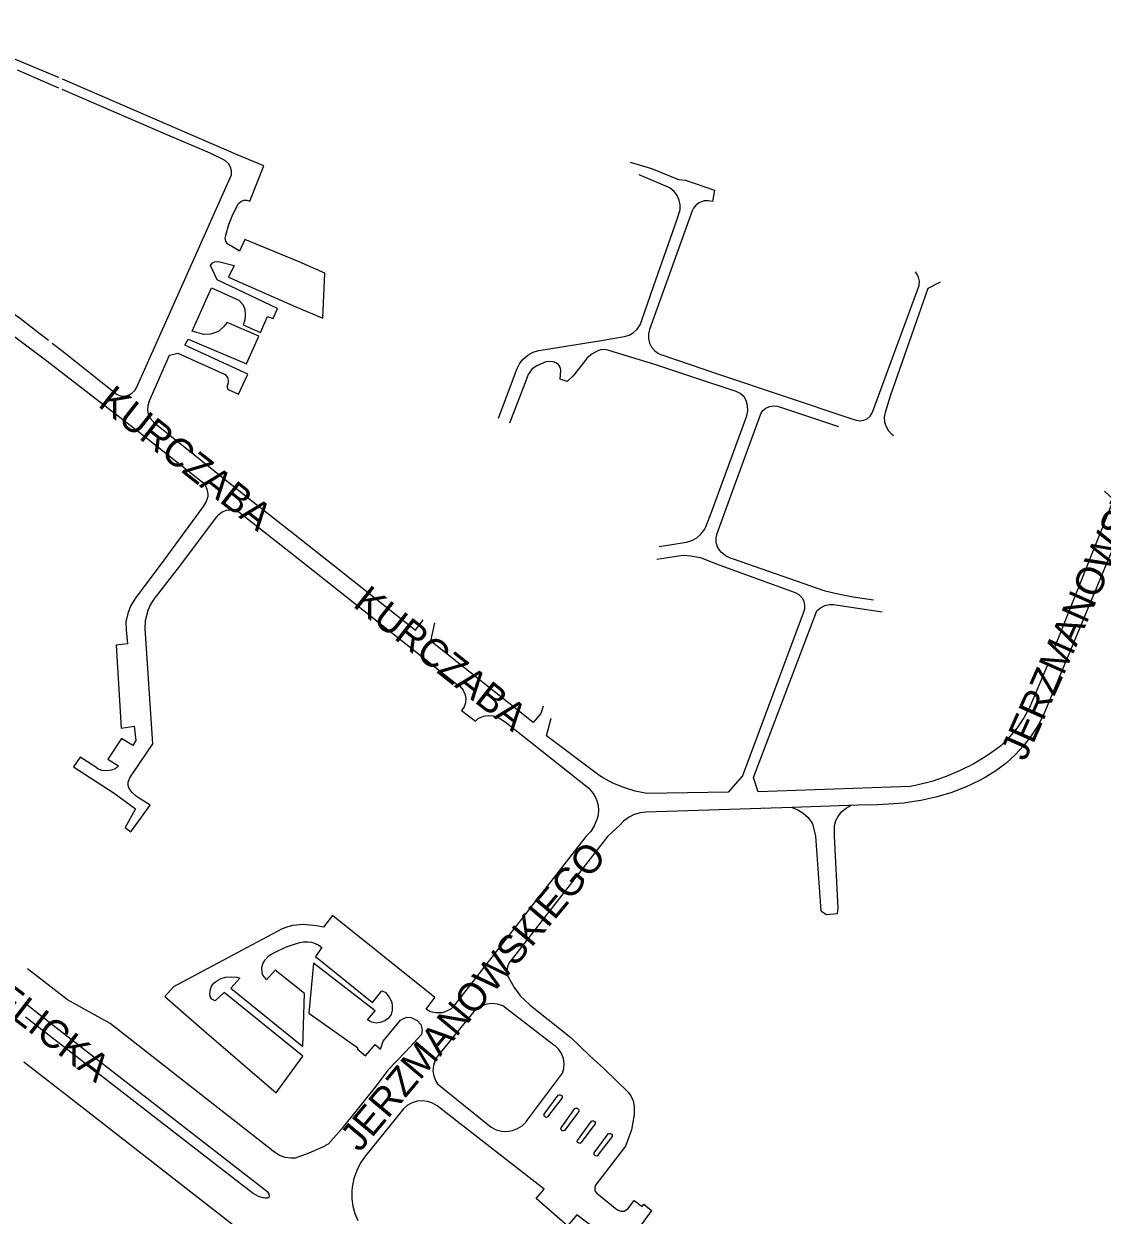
# Model space of a CAD drawing. Extents: x -304109 to -273954, y 21500 to 39796.
# Drawn here: x -288896.5 to -288513, y 25865.2 to 26288.9 of the extents above; entities that cross this region are included whole.
import ezdxf

# ---------------------------------------------------------------- set-up
doc = ezdxf.new("R2010")
doc.units = 0
doc.layers.add('krawedzie_ulic', color=7, linetype='Continuous')
doc.layers.add('nazwy_ulic', color=7, linetype='Continuous')

msp = doc.modelspace()

# ---------------------------------------------------------------- linework, layer by layer
at = {"layer": 'krawedzie_ulic'}
for points in [[(-288884.066, 26269.799), (-288885.003, 26270.206), (-288929.916, 26288.946)], [(-289087.351, 26273.072), (-289036.135, 26250), (-288995.686, 26232.114), (-288994.659, 26231.998), (-288993.663, 26232.277), (-288992.845, 26232.91), (-288992.511, 26233.388), (-288988.98, 26231.943), (-288988.991, 26231.909), (-288989.101, 26230.866), (-288988.817, 26229.856), (-288988.178, 26229.024), (-288987.276, 26228.489), (-288955.644, 26214.214), (-288932.877, 26203.395), (-288921.012, 26197.58), (-288914.881, 26194.75), (-288908.929, 26191.563), (-288903.175, 26188.029), (-288897.641, 26184.16), (-288892.346, 26179.97), (-288892.198, 26179.846), (-288887.746, 26176.416)], [(-288898.843, 26272.599), (-288884.207, 26266.22)], [(-288851.903, 26154.634), (-288844.717, 26171.154), (-288841.669, 26171.869), (-288824.89, 26164.193), (-288824.006, 26163.161), (-288823.858, 26162.178), (-288823.809, 26161.293), (-288824.349, 26159.72), (-288824.006, 26159.621), (-288824.055, 26158.982), (-288820.125, 26157.262), (-288816.831, 26164.291), (-288839.23, 26174.614), (-288838.1, 26176.827), (-288817.273, 26167.978), (-288812.95, 26177.81), (-288824.199, 26182.775), (-288825.378, 26181.3), (-288827.294, 26179.53), (-288830.094, 26178.596), (-288832.501, 26178.498), (-288836.627, 26179.678), (-288829.753, 26195.034), (-288820.076, 26190.659), (-288818.554, 26189.135), (-288817.915, 26187.513), (-288817.817, 26185.3), (-288817.915, 26183.531), (-288818.455, 26181.859), (-288812.315, 26179.106), (-288809.81, 26184.809), (-288807.845, 26184.12), (-288806.323, 26187.709), (-288827.69, 26197.836), (-288830.146, 26202.949), (-288829.802, 26203.49), (-288829.557, 26203.784), (-288828.722, 26204.325), (-288827.297, 26204.473), (-288821.746, 26203.047), (-288823.711, 26198.868), (-288799.74, 26188.299), (-288790.109, 26184.245), (-288789.438, 26200.216), (-288798.515, 26204.258), (-288817.869, 26212.271), (-288819.839, 26208.105), (-288822.685, 26209.906), (-288823.185, 26210.086), (-288824.054, 26210.712), (-288824.635, 26211.611), (-288824.85, 26212.661), (-288824.668, 26213.716), (-288824.641, 26213.837), (-288823.586, 26217.574), (-288822.152, 26221.182), (-288820.355, 26224.623), (-288820.103, 26225.034), (-288819.305, 26225.797), (-288818.289, 26226.228), (-288817.186, 26226.272), (-288816.139, 26225.923), (-288811.165, 26238.381), (-288820.058, 26242.082), (-288838.428, 26250), (-288882.706, 26269.21)], [(-288856.483, 26159.528), (-288822.697, 26235.192), (-288822.656, 26236.617), (-288823.011, 26237.997), (-288823.734, 26239.226), (-288824.768, 26240.207), (-288825.875, 26240.805), (-288830.173, 26242.98), (-288834.132, 26244.608), (-288846.988, 26250), (-288882.847, 26265.628)], [(-288680.818, 26239.715), (-288673.224, 26237.468), (-288663.631, 26233.561), (-288661.19, 26233.382), (-288650.828, 26229.844), (-288651.548, 26225.755), (-288653.059, 26226.043), (-288654.593, 26225.933), (-288656.047, 26225.433), (-288657.324, 26224.576), (-288658.338, 26223.42), (-288658.859, 26222.463), (-288673.998, 26180.242), (-288674.392, 26178.635), (-288674.391, 26176.981), (-288673.994, 26175.375), (-288673.225, 26173.91), (-288672.128, 26172.672), (-288670.766, 26171.733), (-288669.961, 26171.376)], [(-288727.684, 26148.644), (-288721.051, 26166.369), (-288720.085, 26168.201), (-288718.785, 26169.813), (-288717.2, 26171.146), (-288715.389, 26172.15), (-288713.42, 26172.788), (-288713.364, 26172.8), (-288691.219, 26176.359), (-288682.9, 26177.741), (-288681.196, 26178.271), (-288679.651, 26179.166), (-288678.344, 26180.381), (-288677.34, 26181.857), (-288676.785, 26183.185), (-288672.398, 26195.839), (-288664.229, 26219.159), (-288663.091, 26222.742), (-288663.054, 26224.524), (-288663.413, 26226.27), (-288664.152, 26227.892), (-288665.233, 26229.309), (-288666.602, 26230.451), (-288667.365, 26230.896), (-288677.682, 26235.256)], [(-288669.961, 26171.376), (-288649.453, 26164.391), (-288602.787, 26148.7), (-288600.492, 26147.966), (-288599.142, 26147.747), (-288597.787, 26147.926), (-288596.54, 26148.488), (-288595.508, 26149.385), (-288594.777, 26150.541), (-288594.65, 26150.858), (-288578.076, 26195.901), (-288577.991, 26197.39), (-288578.304, 26198.848), (-288578.991, 26200.171), (-288579.428, 26200.717)], [(-288570.611, 26197.029), (-288575.039, 26194.783), (-288579.154, 26182.986), (-288588.338, 26156.502), (-288590.21, 26150.699), (-288590.485, 26149.011), (-288590.362, 26147.304), (-288589.848, 26145.673), (-288588.97, 26144.205), (-288587.776, 26142.98), (-288587.199, 26142.557)], [(-288899.691, 26177.62), (-288888.29, 26169.127), (-288855.577, 26143.798), (-288833.011, 26125.88), (-288831.852, 26124.624), (-288831.37, 26123.427), (-288831.025, 26121.679), (-288831.048, 26120.805), (-288831.6, 26119.103), (-288832.772, 26117.263), (-288846.761, 26098.244), (-288856.948, 26084.583), (-288858.512, 26081.868), (-288859.546, 26079.177), (-288860.21, 26076.202), (-288860.141, 26073.373), (-288859.613, 26068.436), (-288863.678, 26067.93), (-288861.889, 26038.39), (-288857.269, 26039.104), (-288856.697, 26034.035), (-288857.754, 26032.241), (-288861.777, 26034.725), (-288866.621, 26027.443), (-288862.828, 26025.005), (-288863.978, 26023.97), (-288865.288, 26023.464), (-288867.127, 26023.326), (-288868.759, 26023.441), (-288870.207, 26023.993), (-288871.238, 26024.772), (-288876.403, 26028.077), (-288878.859, 26024.655), (-288864.372, 26015.311), (-288856.772, 26009.8), (-288860.422, 26003.138), (-288858.423, 26001.596), (-288851.575, 26011.001), (-288856.421, 26014.124), (-288858.007, 26015.528), (-288859.041, 26016.931), (-288859.362, 26018.029), (-288859.339, 26019.249)], [(-288886.404, 26175.382), (-288882.974, 26172.74), (-288863.305, 26157.157), (-288862, 26156.671), (-288860.611, 26156.574), (-288859.251, 26156.873), (-288858.031, 26157.545), (-288857.051, 26158.535), (-288856.473, 26159.553)], [(-288670.53, 26103.024), (-288660.827, 26104.551), (-288658.927, 26105.178), (-288657.189, 26106.169), (-288655.682, 26107.485), (-288654.467, 26109.074), (-288653.962, 26109.997), (-288651.959, 26115.208), (-288639.314, 26149.475), (-288639.02, 26151.329), (-288639.124, 26153.204), (-288639.622, 26155.014), (-288640.269, 26156.327), (-288641.695, 26157.482), (-288643.16, 26158.235), (-288658.586, 26163.304), (-288672.118, 26167.752), (-288688.401, 26172.819), (-288689.885, 26173.093), (-288691.39, 26172.969), (-288692.638, 26172.542), (-288694.478, 26171.492), (-288696.088, 26170.115), (-288696.266, 26169.927), (-288701.177, 26163.783), (-288703.298, 26161.691), (-288705.746, 26162.583), (-288705.47, 26165.813), (-288705.73, 26166.882), (-288706.352, 26167.79), (-288707.256, 26168.418), (-288708.206, 26168.675), (-288709.524, 26168.89), (-288710.846, 26168.707), (-288711.619, 26168.398), (-288714.009, 26167.358), (-288715.731, 26166.25), (-288717.115, 26164.281), (-288718.314, 26161.019), (-288723.168, 26148.478), (-288723.749, 26146.89)], [(-288670.003, 26171.39), (-288669.961, 26171.376)], [(-288669.961, 26171.376), (-288669.937, 26171.365)], [(-288851.903, 26154.634), (-288852.403, 26153.159), (-288852.512, 26151.601), (-288852.225, 26150.066), (-288851.558, 26148.654), (-288850.556, 26147.457), (-288850.485, 26147.394)], [(-288851.903, 26154.634), (-288852.05, 26154.297)], [(-288851.902, 26154.638), (-288851.903, 26154.634)], [(-288594.337, 26083.985), (-288601.494, 26084.979), (-288606.9, 26086.047), (-288611.525, 26087.186), (-288644.111, 26098.515), (-288644.88, 26098.764), (-288646.751, 26099.661), (-288648.415, 26100.9), (-288648.995, 26101.576), (-288649.787, 26102.971), (-288650.21, 26104.518), (-288650.238, 26106.122), (-288649.871, 26107.683), (-288644.614, 26122.323), (-288634.422, 26150.192), (-288633.652, 26151.365), (-288632.571, 26152.298), (-288631.275, 26152.897), (-288629.865, 26153.114), (-288628.449, 26152.933), (-288606.762, 26145.712)], [(-288850.492, 26147.399), (-288850.485, 26147.394)], [(-288850.485, 26147.394), (-288850.421, 26147.336)], [(-288850.485, 26147.394), (-288816.446, 26120.103)], [(-288512.106, 26122.693), (-288508.944, 26119.754), (-288530.218, 26066.481)], [(-288816.453, 26120.108), (-288800, 26107.185), (-288785.924, 26096.107), (-288757.195, 26073.343), (-288754.484, 26077.015)], [(-288852.855, 26078.172), (-288852.326, 26080.426), (-288851.544, 26082.106), (-288850.144, 26084.306), (-288840.705, 26096.485), (-288828.001, 26113.509), (-288827.186, 26114.445), (-288825.916, 26115.363), (-288824.455, 26115.932), (-288822.898, 26116.114), (-288821.346, 26115.898), (-288819.898, 26115.297), (-288800, 26099.562), (-288742.425, 26054.029), (-288741.296, 26053.206), (-288740.292, 26052.01), (-288739.622, 26050.598), (-288739.332, 26049.063), (-288739.439, 26047.505), (-288739.937, 26046.024), (-288740.793, 26044.718), (-288735.831, 26040.906), (-288734.886, 26041.918), (-288734.679, 26042.036), (-288733.07, 26042.69), (-288731.354, 26042.96), (-288729.622, 26042.832), (-288729.43, 26042.776), (-288727.257, 26041.917), (-288725.262, 26040.701), (-288695.597, 26017.043), (-288694.904, 26016.373), (-288693.67, 26014.772), (-288692.774, 26012.96), (-288692.252, 26011.007), (-288692.124, 26008.99), (-288692.394, 26006.987), (-288692.699, 26005.899), (-288693.614, 26003.728), (-288694.883, 26001.743), (-288696.468, 26000), (-288743.904, 25939.259), (-288744.622, 25938.559), (-288746.196, 25937.756), (-288747.77, 25937.162), (-288749.967, 25937.162), (-288751.927, 25937.518), (-288753.365, 25938.522), (-288750.337, 25942.682), (-288786.742, 25971.861), (-288789.911, 25967.614), (-288792.373, 25968.178), (-288797.149, 25968.594), (-288800.891, 25968.207), (-288802.91, 25967.673), (-288804.603, 25967.108), (-288818.807, 25959.543), (-288843.256, 25946.428), (-288846.404, 25942.981), (-288832.401, 25930.754), (-288806.765, 25908.728), (-288797.242, 25921.819), (-288825.191, 25944.407), (-288828.427, 25941.465), (-288829.615, 25942.089), (-288830.209, 25942.951), (-288830.298, 25944.11), (-288830.15, 25945.477), (-288829.735, 25946.635), (-288828.874, 25947.734), (-288827.923, 25948.448), (-288826.32, 25949.428), (-288824.716, 25949.904), (-288822.578, 25950.052), (-288820.708, 25949.934), (-288819.668, 25949.547), (-288822.846, 25945.922), (-288797.211, 25925.258), (-288796.71, 25944.103), (-288807.15, 25952.35), (-288810.178, 25948.992), (-288810.357, 25949.17), (-288811.515, 25950.537), (-288811.752, 25951.429), (-288811.812, 25953.36), (-288811.485, 25954.609), (-288810.683, 25956.094), (-288809.496, 25957.313), (-288808.842, 25957.878), (-288807.336, 25958.673), (-288803.387, 25960.515), (-288799.864, 25961.733), (-288798.32, 25962.239), (-288797.043, 25962.417), (-288795.469, 25962.417)], [(-288506.019, 26110.106), (-288533.761, 26043.418), (-288535.805, 26039.462), (-288538.196, 26035.706), (-288540.914, 26032.179), (-288543.937, 26028.911), (-288547.241, 26025.926), (-288550.8, 26023.251), (-288554.585, 26020.905), (-288556.643, 26019.816), (-288561.646, 26017.472), (-288566.806, 26015.496), (-288572.095, 26013.899), (-288577.486, 26012.688), (-288582.95, 26011.87), (-288583.464, 26011.814), (-288592.818, 26011.201), (-288599.781, 26011.005), (-288623.267, 26010.249)], [(-288671.391, 26098.593), (-288662.068, 26099.95), (-288659.362, 26099.704), (-288655.796, 26099.089), (-288650.296, 26096.885), (-288622.179, 26086.734), (-288622.12, 26086.71), (-288620.857, 26085.982), (-288619.838, 26084.94), (-288619.139, 26083.66), (-288618.812, 26082.239), (-288618.882, 26080.783), (-288619.343, 26079.4), (-288640.894, 26021.476), (-288645.953, 26015.706), (-288674.897, 26015.188), (-288679.032, 26016.048), (-288683.068, 26017.295), (-288686.967, 26018.918), (-288690.696, 26020.902), (-288691.992, 26021.703), (-288710.574, 26035.698), (-288708.892, 26041.993)], [(-288532.225, 26061.432), (-288537.186, 26049.714), (-288538.858, 26045.816), (-288540.889, 26042.092), (-288543.262, 26038.577), (-288545.955, 26035.3), (-288548.945, 26032.291), (-288549.572, 26031.728), (-288553.99, 26028.59), (-288558.627, 26025.786), (-288563.458, 26023.331), (-288568.457, 26021.24), (-288573.596, 26019.523), (-288578.849, 26018.189), (-288581.326, 26017.701), (-288635.382, 26015.756), (-288636.984, 26020.898), (-288614.486, 26080.215), (-288613.18, 26081.286), (-288611.659, 26082.021), (-288610.008, 26082.38), (-288608.555, 26082.371), (-288591.269, 26079.783)], [(-288859.339, 26019.249), (-288858.811, 26020.767), (-288857.825, 26022.232), (-288850.595, 26032.892), (-288853.293, 26073.867), (-288853.199, 26076.561), (-288852.855, 26078.172)], [(-288711.793, 26046.252), (-288712.644, 26043.664), (-288715.303, 26040.423), (-288751.726, 26069.427), (-288750.322, 26075.902)], [(-288623.267, 26010.249), (-288675.107, 26008.58), (-288677.318, 26008.328), (-288679.448, 26007.685), (-288681.429, 26006.672), (-288683.196, 26005.321), (-288684.481, 26003.949), (-288688.845, 26000), (-288723.967, 25954.877), (-288724.518, 25953.512), (-288724.682, 25952.05), (-288724.448, 25950.597), (-288723.834, 25949.26), (-288723.766, 25949.156), (-288722.111, 25946.2), (-288720.119, 25943.46), (-288720.054, 25943.381), (-288716.397, 25939.935), (-288714.084, 25938.018), (-288701.903, 25928.391), (-288695.321, 25921.966), (-288690.085, 25917.233), (-288681.606, 25908.959), (-288680.559, 25907.66), (-288679.805, 25905.9), (-288679.39, 25903.985), (-288679.432, 25901.093), (-288680.437, 25895.602), (-288682.481, 25889.723), (-288693.157, 25875.9), (-288693.408, 25875.146), (-288693.366, 25873.888), (-288692.696, 25873.008), (-288686.167, 25867.733), (-288685.161, 25866.979), (-288684.115, 25866.685), (-288683.026, 25866.685), (-288681.644, 25867.482), (-288679.424, 25870.416), (-288676.535, 25868.362), (-288675.948, 25869.116), (-288673.268, 25866.895), (-288682.426, 25854.169)], [(-288623.267, 26010.249), (-288621.176, 26009.385), (-288619.269, 26008.167), (-288617.606, 26006.633), (-288616.239, 26004.83), (-288616.024, 26004.476), (-288614.928, 26000), (-288613.07, 25973.475), (-288610.993, 25972.181), (-288607.081, 25972.489), (-288606.877, 25974.451), (-288608.144, 26000), (-288608.176, 26003.828), (-288607.678, 26005.596), (-288606.791, 26007.316), (-288605.57, 26008.817), (-288604.068, 26010.037), (-288602.347, 26010.922)], [(-288795.469, 25962.417), (-288794.133, 25962.298), (-288792.826, 25961.912), (-288791.638, 25961.317), (-288790.541, 25960.397), (-288792.798, 25957.217), (-288772.539, 25940.896)], [(-288772.539, 25940.896), (-288769.213, 25945.027), (-288768.025, 25944.522), (-288767.224, 25943.719), (-288766.392, 25942.531), (-288765.651, 25940.996), (-288765.472, 25939.6), (-288765.502, 25938.173), (-288765.799, 25936.628), (-288766.868, 25935.201), (-288768.145, 25934.399), (-288769.778, 25933.745), (-288771.204, 25933.537), (-288772.777, 25933.864), (-288774.322, 25934.696), (-288771.59, 25937.905), (-288793.446, 25954.904), (-288795.109, 25937.073), (-288777.767, 25924.711), (-288778.004, 25924.354), (-288775.035, 25921.858), (-288771.59, 25925.899), (-288769.69, 25924.235), (-288768.663, 25927.118), (-288762.553, 25934.625), (-288761.692, 25935.1), (-288760.326, 25935.635), (-288758.752, 25935.576), (-288757.356, 25934.863), (-288756.555, 25934.476), (-288755.337, 25932.99), (-288754.862, 25931.118), (-288755.011, 25929.525), (-288760.792, 25923.358), (-288767.055, 25916.794), (-288771.587, 25910.742), (-288782.773, 25896.748), (-288783.526, 25895.836), (-288788.286, 25890.439), (-288790.329, 25889.394), (-288795.091, 25887.282), (-288800, 25885.541), (-288801.541, 25885.484), (-288803.594, 25885.754), (-288805.557, 25886.414), (-288807.813, 25888.011), (-288865.797, 25933.421), (-288880.912, 25941.785), (-288895.173, 25952.871)], [(-288895.845, 25935.827), (-288820.089, 25876.988), (-288815.981, 25873.879), (-288814.779, 25872.914), (-288813.165, 25872.007), (-288811.395, 25871.468), (-288810.615, 25871.356), (-288809.795, 25871.391), (-288809.085, 25871.804), (-288809.08, 25871.809), (-288809.252, 25872.706), (-288809.61, 25873.269), (-288887.13, 25933.566), (-288895.671, 25940.244)], [(-288707.946, 25925.688), (-288726.185, 25939.633), (-288727.993, 25940.241), (-288729.887, 25940.46), (-288731.786, 25940.279), (-288733.606, 25939.708), (-288735.267, 25938.771), (-288735.807, 25938.355), (-288749.426, 25921.758), (-288750.319, 25920.17), (-288750.846, 25918.425), (-288750.98, 25916.608), (-288750.716, 25914.805), (-288750.066, 25913.103), (-288749.323, 25911.914), (-288730.277, 25896.479), (-288728.522, 25895.613), (-288726.629, 25895.121), (-288724.674, 25895.023), (-288722.741, 25895.324), (-288720.908, 25896.01), (-288719.253, 25897.054), (-288717.844, 25898.412), (-288717.315, 25899.099), (-288704.943, 25915.705), (-288704.426, 25917.432), (-288704.302, 25919.231), (-288704.576, 25921.013), (-288705.234, 25922.691), (-288706.246, 25924.184), (-288707.561, 25925.417), (-288707.946, 25925.688)], [(-288686.52, 25657.072), (-288668.684, 25671.851), (-288651.709, 25685.813), (-288637.875, 25697.166), (-288637.698, 25697.285), (-288635.903, 25698.756), (-288634.387, 25700.512), (-288633.195, 25702.503), (-288632.924, 25703.157), (-288632.277, 25705.401), (-288632.021, 25707.722), (-288632.164, 25710.053), (-288632.703, 25712.326), (-288633.62, 25714.474), (-288634.89, 25716.434), (-288636.475, 25718.149), (-288638.33, 25719.57), (-288677.174, 25750), (-288690.634, 25760.226), (-288722.569, 25784.999), (-288787.64, 25834.96), (-288800, 25844.516), (-288881.815, 25908.255), (-288896.483, 25919.644)], [(-288693.9, 25860.833), (-288699.835, 25865.346), (-288703.144, 25861.49), (-288714.283, 25871.171), (-288711.476, 25874.476), (-288749.552, 25904.075), (-288751.139, 25905.064), (-288752.9, 25905.693), (-288754.754, 25905.935), (-288756.617, 25905.778), (-288758.404, 25905.229), (-288760.034, 25904.314), (-288761.433, 25903.073), (-288761.967, 25902.428), (-288775.008, 25886.373), (-288776.721, 25883.843), (-288778.088, 25881.111), (-288779.088, 25878.223), (-288779.702, 25875.23), (-288779.855, 25873.789), (-288779.898, 25871.096), (-288779.543, 25868.426), (-288778.796, 25865.838), (-288777.675, 25863.389)], [(-288711.392, 25901.102), (-288706.422, 25907.937), (-288706.132, 25908.083), (-288705.696, 25908.083), (-288705.318, 25907.821), (-288705.085, 25907.414), (-288705.085, 25906.948), (-288710.2, 25900.171), (-288710.548, 25900.006), (-288710.956, 25900.055), (-288711.342, 25900.328), (-288711.476, 25900.706), (-288711.392, 25901.102)], [(-288705.45, 25896.308), (-288700.48, 25903.143), (-288700.19, 25903.289), (-288699.754, 25903.289), (-288699.376, 25903.027), (-288699.143, 25902.62), (-288699.143, 25902.154), (-288704.258, 25895.377), (-288704.606, 25895.212), (-288705.014, 25895.261), (-288705.4, 25895.534), (-288705.534, 25895.912), (-288705.45, 25896.308)], [(-288699.584, 25891.849), (-288694.614, 25898.684), (-288694.324, 25898.83), (-288693.888, 25898.83), (-288693.51, 25898.568), (-288693.277, 25898.161), (-288693.277, 25897.695), (-288698.392, 25890.918), (-288698.74, 25890.753), (-288699.148, 25890.802), (-288699.534, 25891.075), (-288699.668, 25891.453), (-288699.584, 25891.849)], [(-288693.605, 25887.353), (-288688.635, 25894.188), (-288688.345, 25894.334), (-288687.909, 25894.334), (-288687.531, 25894.072), (-288687.298, 25893.665), (-288687.298, 25893.199), (-288692.413, 25886.422), (-288692.761, 25886.257), (-288693.169, 25886.306), (-288693.555, 25886.579), (-288693.689, 25886.957), (-288693.605, 25887.353)]]:
    msp.add_lwpolyline(points, dxfattribs=at)

# ---------------------------------------------------------------- texts
at = {"layer": 'nazwy_ulic'}
for s, rotation, p in [('KURCZABA', 321.75761, (-288870.498, 26153.15)), ('JERZMANOWSKIEGO', 66.09671, (-288540.311, 26026.356)), ('KURCZABA', 321.75761, (-288779.796, 26081.924)), ('JERZMANOWSKIEGO', 50.02116, (-288777.109, 25887.304)), ('WIELICKA', 322.44616, (-288921.511, 25951.012))]:
    msp.add_text(s, height=10, rotation=rotation, dxfattribs=at).set_placement(p)

doc.saveas('drawing.dxf')
